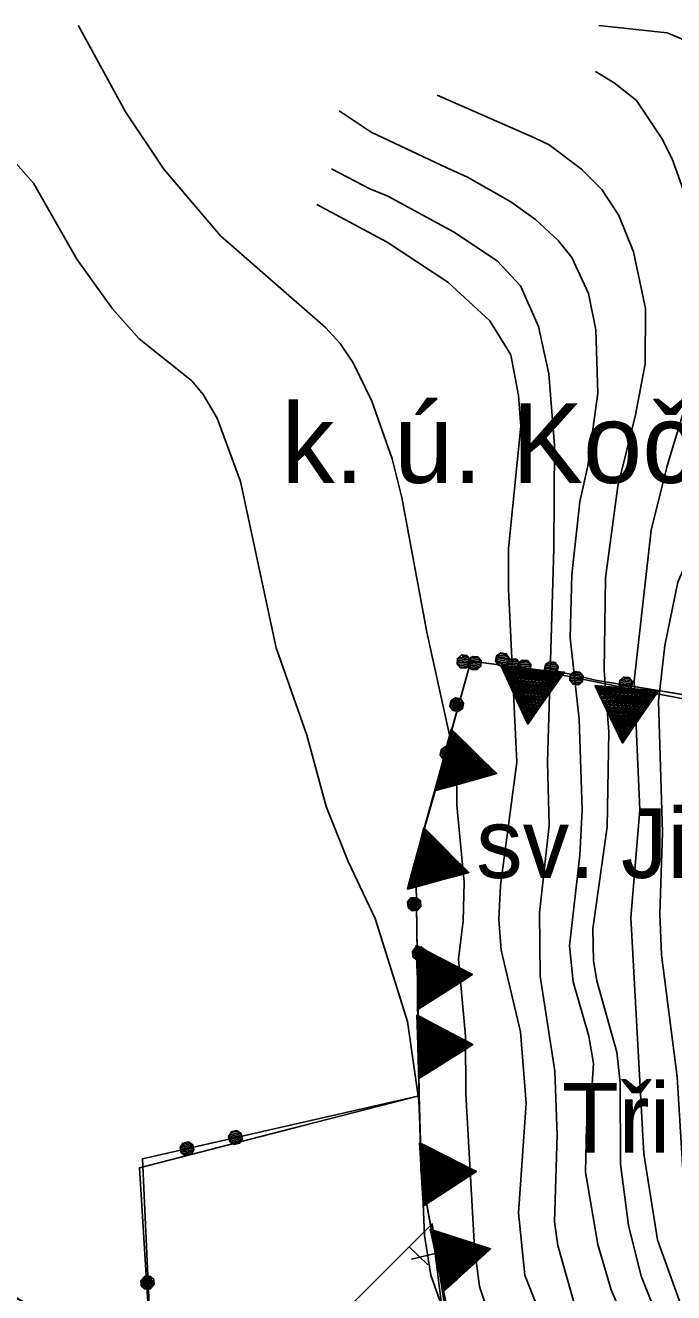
# Model space of a CAD drawing. Extents: x -645676 to -642474, y -1077513 to -1072613.
# Drawn here: x -643484.6 to -643321.6, y -1072932.3 to -1072613.4 of the extents above; entities that cross this region are included whole.
import ezdxf

# ---------------------------------------------------------------- set-up
doc = ezdxf.new("R2010")
doc.units = 0
for name, color, linetype in [('katastr_ln___zem____popis', 7, 'Continuous'), ('KULTURY_STAV', 7, 'Continuous'), ('OBVOD_PU', 7, 'Continuous'), ('SPRAV_HR_STAV', 7, 'Continuous'), ('USES_BC_STAV', 7, 'Continuous'), ('USES_BK_NAVRH', 7, 'Continuous'), ('VRSTEVNICE', 7, 'Continuous')]:
    doc.layers.add(name, color=color, linetype=linetype)

# ---------------------------------------------------------------- blocks, each defined once
blk = doc.blocks.new('$1193')
for points in [[(2, 0), (0.73, 0), (-0.54, 0), (-1.81, 0), (-2, 0), (-1.43, -1), (-0.85, -2), (-0.27, -3), (0, -3.46), (0.57, -2.46), (1.15, -1.46), (1.73, -0.46), (2, 0)], [(-1.92, -0.04), (-0.65, -0.04), (0.62, -0.04), (1.89, -0.04), (1.92, -0.04), (1.84, -0.12), (0.57, -0.12), (-0.7, -0.12), (-1.84, -0.12), (-1.84, -0.2), (-0.57, -0.2), (0.7, -0.2), (1.84, -0.2), (1.76, -0.28), (0.49, -0.28), (-0.78, -0.28), (-1.76, -0.28), (-1.76, -0.36), (-0.49, -0.36), (0.78, -0.36), (1.76, -0.36), (1.68, -0.44), (0.41, -0.44), (-0.86, -0.44), (-1.68, -0.44), (-1.68, -0.52), (-0.41, -0.52), (0.86, -0.52), (1.68, -0.52), (1.6, -0.6), (0.33, -0.6), (-0.94, -0.6), (-1.6, -0.6), (-1.52, -0.68), (-0.25, -0.68), (1.02, -0.68), (1.52, -0.68), (1.52, -0.76), (0.25, -0.76), (-1.02, -0.76), (-1.52, -0.76), (-1.44, -0.84), (-0.17, -0.84), (1.1, -0.84), (1.44, -0.84), (1.44, -0.92), (0.17, -0.92), (-1.1, -0.92), (-1.44, -0.92), (-1.36, -1), (-0.09, -1), (1.18, -1), (1.36, -1), (1.36, -1.08), (0.09, -1.08), (-1.18, -1.08), (-1.36, -1.08), (-1.28, -1.16), (-0.01, -1.16), (1.26, -1.16), (1.28, -1.16), (1.2, -1.24), (-0.07, -1.24), (-1.2, -1.24), (-1.2, -1.32), (0.07, -1.32), (1.2, -1.32), (1.12, -1.4), (-0.15, -1.4), (-1.12, -1.4), (-1.12, -1.48), (0.15, -1.48), (1.12, -1.48), (1.04, -1.56), (-0.23, -1.56), (-1.04, -1.56), (-0.96, -1.64), (0.31, -1.64), (1.04, -1.64), (0.96, -1.72), (-0.31, -1.72), (-0.96, -1.72), (-0.88, -1.8), (0.39, -1.8), (0.88, -1.8), (0.88, -1.88), (-0.39, -1.88), (-0.88, -1.88), (-0.8, -1.96), (0.47, -1.96), (0.8, -1.96), (0.8, -2.04), (-0.47, -2.04), (-0.8, -2.04), (-0.72, -2.12), (0.55, -2.12), (0.72, -2.12), (0.64, -2.2), (-0.63, -2.2), (-0.64, -2.2), (-0.64, -2.28), (0.63, -2.28), (0.64, -2.28), (0.56, -2.36), (-0.64, -2.36), (-0.56, -2.44), (0.56, -2.44), (0.48, -2.52), (-0.48, -2.52), (-0.48, -2.6), (0.48, -2.6), (0.4, -2.68), (-0.4, -2.68), (-0.32, -2.76), (0.4, -2.76), (0.32, -2.84), (-0.32, -2.84), (-0.24, -2.92), (0.24, -2.92), (0.24, -3), (-0.24, -3), (-0.16, -3.08), (0.16, -3.08), (0.16, -3.16), (-0.16, -3.16), (-0.08, -3.24), (0.08, -3.24), (0.08, -3.32), (0, -3.32), (0, -3.4)]]:
    blk.add_lwpolyline(points)
blk = doc.blocks.new('2$1030')
blk.add_line((0, 0), (0, -0.5))
blk = doc.blocks.new('2$0620')
for points in [[(-1.07, 0.32), (-0.88, 0.13), (-0.88, -0.14), (-1.07, -0.33), (-1.34, -0.33), (-1.53, -0.14), (-1.53, 0.13), (-1.34, 0.32), (-1.07, 0.32), (-1.08, 0.28), (-1.32, 0.28), (-1.4, 0.2), (-1, 0.2), (-0.92, 0.12), (-1.48, 0.12), (-1.48, 0.04), (-0.92, 0.04), (-0.92, -0.04), (-1.48, -0.04), (-1.48, -0.12), (-0.92, -0.12), (-1, -0.2), (-1.4, -0.2), (-1.32, -0.28), (-1.08, -0.28)], [(1.43, 0.32), (1.62, 0.13), (1.62, -0.14), (1.43, -0.33), (1.16, -0.33), (0.97, -0.14), (0.97, 0.13), (1.16, 0.32), (1.43, 0.32), (1.4, 0.28), (1.16, 0.28), (1.08, 0.2), (1.48, 0.2), (1.56, 0.12), (1, 0.12), (1, 0.04), (1.56, 0.04), (1.56, -0.04), (1, -0.04), (1, -0.12), (1.56, -0.12), (1.48, -0.2), (1.08, -0.2), (1.16, -0.28), (1.4, -0.28)]]:
    blk.add_lwpolyline(points)

msp = doc.modelspace()

# ---------------------------------------------------------------- linework, layer by layer
at = {"layer": 'KULTURY_STAV'}
for points in [[(-643385.88, -1072863.91), (-643386.46, -1072823.02), (-643372.56, -1072773.44), (-643347.83, -1072776.63), (-643341.24, -1072778.17), (-643233.74, -1072796.06), (-643215.2, -1072802.29), (-643184.53, -1072812.6), (-643224.31, -1072878.16), (-643221.04, -1072883.43), (-643219.38, -1072886.11), (-643230.42, -1072929.19), (-643310.22, -1072998.61)], [(-643379.47, -1072939.22), (-643381.83, -1072920.45), (-643385.12, -1072902.42), (-643385.15, -1072901.35), (-643385.62, -1072882.75), (-643385.88, -1072863.91)], [(-643513.43, -1072917.91), (-643456.54, -1072951.63), (-643452.62, -1072953.74), (-643455.92, -1072900.92), (-643415.32, -1072890.43), (-643385.62, -1072882.75)], [(-643385.62, -1072882.75), (-643385.15, -1072901.35), (-643385.12, -1072902.42), (-643381.83, -1072920.45), (-643379.47, -1072939.22)]]:
    msp.add_lwpolyline(points, dxfattribs=at)
at = {"layer": 'OBVOD_PU'}
msp.add_lwpolyline([(-643452.62, -1072953.74), (-643455.92, -1072900.92), (-643415.32, -1072890.43), (-643385.62, -1072882.75), (-643386.46, -1072823.02), (-643372.56, -1072773.44), (-643350.57, -1072776.28), (-643347.83, -1072776.63), (-643341.24, -1072778.17), (-643322.37, -1072781.31), (-643271.73, -1072789.74), (-643264.57, -1072790.93), (-643233.74, -1072796.06), (-643215.2, -1072802.29), (-643184.53, -1072812.6), (-643182.86, -1072813.16), (-643178.15, -1072814.75), (-643148.44, -1072768.25), (-643130.71, -1072775.14), (-643111.2, -1072753.98)], dxfattribs=at)
at = {"layer": 'SPRAV_HR_STAV'}
for p, q in [((-643372.56, -1072773.44), (-643386.46, -1072823.02)), ((-643350.57, -1072776.28), (-643372.56, -1072773.44)), ((-643347.83, -1072776.63), (-643350.57, -1072776.28)), ((-643341.24, -1072778.17), (-643347.83, -1072776.63)), ((-643322.37, -1072781.31), (-643341.24, -1072778.17)), ((-643271.73, -1072789.74), (-643322.37, -1072781.31)), ((-643386.46, -1072823.02), (-643385.62, -1072882.75))]:
    msp.add_line(p, q, dxfattribs=at)
msp.add_lwpolyline([(-643533.21, -1072955.59), (-643524.44, -1072938.04), (-643513.43, -1072917.91), (-643452.62, -1072953.74), (-643455.14, -1072898.61), (-643385.62, -1072882.75)], dxfattribs=at)
at = {"layer": 'USES_BC_STAV'}
msp.add_lwpolyline([(-643375.84, -1072948.54), (-643381.16, -1072924.14), (-643385.03, -1072902.59), (-643385.62, -1072882.75), (-643385.9, -1072870.38), (-643386.01, -1072852.87), (-643386.46, -1072823.02), (-643381.53, -1072806.13), (-643379.51, -1072798.23), (-643372.56, -1072773.44), (-643367.34, -1072774.11), (-643357.01, -1072775.45), (-643333.38, -1072780.21), (-643299.57, -1072786.55), (-643263.06, -1072793.39), (-643232.02, -1072798.62), (-643199.48, -1072807.58), (-643183.23, -1072813.04), (-643191.15, -1072826.6), (-643222.89, -1072880.24), (-643224.46, -1072882.84), (-643271.31, -1073031.69)], dxfattribs=at)
at = {"layer": 'USES_BK_NAVRH'}
msp.add_lwpolyline([(-643645.55, -1073647.06), (-643529.9, -1073432), (-643430.6, -1073180.3), (-643484.06, -1073107.22), (-643478.25, -1073010.91), (-643382.34, -1072914.98), (-643377.73, -1072945.39), (-643453.87, -1073021.88), (-643458.56, -1073099.73), (-643402.29, -1073176.66), (-643507.19, -1073442.54), (-643621.79, -1073655.66)], dxfattribs=at)
at = {"layer": 'VRSTEVNICE'}
for points in [[(-643367.41, -1072939.85), (-643370.41, -1072930.74), (-643371.69, -1072921.05), (-643373.82, -1072882.31), (-643373.97, -1072867.78), (-643375.67, -1072848.42), (-643374.54, -1072838.73), (-643374.25, -1072829.05), (-643376.1, -1072809.68), (-643376.24, -1072799.99), (-643383.65, -1072766.1), (-643389.92, -1072732.2), (-643392.34, -1072722.51), (-643397.47, -1072707.99), (-643402.17, -1072698.3), (-643405.44, -1072693.46), (-643409.14, -1072689.47), (-643435.49, -1072666.4), (-643449.73, -1072649.6), (-643459.42, -1072635.21), (-643471.24, -1072613.56), (-643471.33, -1072613.42)], [(-643313.86, -1072932.44), (-643318.56, -1072913.93), (-643320.7, -1072878.04), (-643324.69, -1072847.28), (-643325.12, -1072837.02), (-643324.4, -1072816.51), (-643325.4, -1072783.47), (-643323.83, -1072769.51), (-643320.56, -1072753.56), (-643312.72, -1072735.33), (-643301.05, -1072717.1), (-643294.64, -1072705.71), (-643291.36, -1072696.6), (-643290.08, -1072689.76), (-643289.51, -1072677.79), (-643292.07, -1072662.98), (-643298.48, -1072644.75), (-643304.61, -1072631.08), (-643307.46, -1072626.52), (-643315.86, -1072618.41), (-643323.26, -1072615.27), (-643340.42, -1072613.42)], [(-643299.22, -1072973.72), (-643302.19, -1072970.61), (-643310.16, -1072958.65), (-643316, -1072946.12), (-643325.68, -1072919.06), (-643329.1, -1072897.41), (-643332.38, -1072837.88), (-643330.1, -1072810.82), (-643331.52, -1072778.34), (-643327.25, -1072740.46), (-643323.26, -1072724.22), (-643317, -1072703.43), (-643314.86, -1072682.92), (-643315.43, -1072672.67), (-643318.28, -1072657.29), (-643321.98, -1072647.03), (-643324.55, -1072641.91), (-643330.95, -1072632.36), (-643336.58, -1072627.91), (-643341.24, -1072625.06)], [(-643381.09, -1072631.01), (-643356.57, -1072641.69), (-643352.89, -1072643.47), (-643344.77, -1072649.6), (-643339.64, -1072654.72), (-643335.37, -1072661.27), (-643331.67, -1072670.39), (-643328.68, -1072684.63), (-643328.82, -1072698.59), (-643331.24, -1072711.41), (-643335.65, -1072729.35), (-643338.79, -1072752.42), (-643339.07, -1072775.78), (-643337.93, -1072791.16), (-643338.36, -1072815.09), (-643341.92, -1072840.73), (-643341.78, -1072848.7), (-643340.92, -1072853.83), (-643335.94, -1072871.77), (-643335.09, -1072879.46), (-643334.94, -1072899.97), (-643332.95, -1072915.35), (-643329.82, -1072928.17), (-643324.69, -1072940.99)], [(-643330.53, -1072947.54), (-643337.36, -1072931.59), (-643340.64, -1072920.2), (-643343.77, -1072901.97), (-643343.49, -1072890.57), (-643342.35, -1072883.74), (-643341.78, -1072874.62), (-643342.92, -1072867.78), (-643346.91, -1072854.11), (-643347.76, -1072845), (-643345.2, -1072822.21), (-643344.63, -1072810.82), (-643345.34, -1072788.03), (-643347.62, -1072767.52), (-643347.19, -1072751.57), (-643345.2, -1072733.34), (-643343.2, -1072724.22), (-643340.64, -1072705.99), (-643341.21, -1072690.04), (-643343.06, -1072680.93), (-643347.19, -1072671.81), (-643350.61, -1072667.54), (-643356.31, -1072662.27), (-643362.57, -1072657.86), (-643373.4, -1072651.59), (-643378.67, -1072649.31), (-643397.65, -1072640.33), (-643405.67, -1072634.9)], [(-643462.69, -1072684.77), (-643471.67, -1072672.24), (-643482.49, -1072653.16), (-643487.62, -1072647.32)], [(-643346.19, -1072936.43), (-643350.75, -1072920.48), (-643351.61, -1072914.5), (-643350.89, -1072892.57), (-643351.46, -1072876.62), (-643355.17, -1072852.69), (-643355.31, -1072836.74), (-643352.89, -1072814.8), (-643353.31, -1072798.85), (-643351.75, -1072745.02), (-643351.61, -1072719.1), (-643353.03, -1072701.15), (-643355.59, -1072689.19), (-643360.15, -1072678.93), (-643365.99, -1072672.67), (-643376.96, -1072665.4), (-643393.48, -1072656.43), (-643398.03, -1072654.58), (-643407.59, -1072649.5)], [(-643411.3, -1072658.47), (-643393.62, -1072667.97), (-643378.38, -1072678.08), (-643367.84, -1072687.76), (-643362.57, -1072696.31), (-643360.58, -1072706.56), (-643360.01, -1072714.25), (-643363.14, -1072745.02), (-643363.14, -1072755.27), (-643361.01, -1072798.85), (-643365.14, -1072829.9), (-643365.56, -1072838.45), (-643364.99, -1072846.14), (-643360.15, -1072866.65), (-643358.73, -1072884.59), (-643360.58, -1072912.22), (-643359.01, -1072927.89), (-643353.03, -1072943.27)], [(-643377.1, -1072943.55), (-643382.65, -1072927.89), (-643384.22, -1072917.92), (-643385.64, -1072884.02), (-643388.49, -1072864.08), (-643396.61, -1072838.16), (-643403.45, -1072823.78), (-643409, -1072809.96), (-643413.84, -1072792.02), (-643421.53, -1072770.08), (-643430.51, -1072728.21), (-643436.35, -1072712.26), (-643439.91, -1072706.28), (-643442.76, -1072702.86), (-643456, -1072692.32), (-643462.69, -1072684.77)]]:
    msp.add_lwpolyline(points, dxfattribs=at)

# ---------------------------------------------------------------- block references
at = {"layer": 'SPRAV_HR_STAV'}
for p, xscale, yscale, rotation in [((-643367.93, -1072774.04), 4.999999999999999, 5, 175.65416300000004), ((-643365.19, -1072774.41), 5, 5, 175.73516499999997), ((-643358.28, -1072774.19), 5, 5.000000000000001, 169.75876599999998), ((-643339.63, -1072778.44), 5, 5.000000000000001, 173.529148), ((-643377.28, -1072790.29), 5, 5, -101.22205300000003), ((-643386.21, -1072840.52), 5, 4.999999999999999, -84.467831), ((-643438.08, -1072894.72), 5, 5, 13.074597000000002), ((-643453.42, -1072936.26), 5, 5, 94.234656)]:
    msp.add_blockref('2$0620', p, dxfattribs=dict(at, xscale=xscale, yscale=yscale, rotation=rotation))
at = {"layer": 'USES_BC_STAV'}
for p, xscale, yscale, rotation in [((-643357.01, -1072775.45), 4, 4, -5.313904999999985), ((-643333.38, -1072780.21), 3.9999999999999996, 4, -4.517726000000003), ((-643379.51, -1072798.23), 4, 4, 75.636356), ((-643386.46, -1072823.02), 4, 4, 75.003753), ((-643386.01, -1072852.87), 4, 4, 92.4411), ((-643385.9, -1072870.38), 4, 4, 91.96306499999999), ((-643385.03, -1072902.59), 4, 4, 93.317092), ((-643381.16, -1072924.14), 4, 3.9999999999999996, 101.91455500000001)]:
    msp.add_blockref('$1193', p, dxfattribs=dict(at, xscale=xscale, yscale=yscale, rotation=rotation))
at = {"layer": 'USES_BK_NAVRH'}
for p, xscale, yscale, rotation in [((-643388.11, -1072920.75), 13.000000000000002, 12.999999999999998, 45.791048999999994), ((-643381.21, -1072922.39), 13, 13, -76.53381400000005)]:
    msp.add_blockref('2$1030', p, dxfattribs=dict(at, xscale=xscale, yscale=yscale, rotation=rotation))

# ---------------------------------------------------------------- texts
at = {"layer": 'katastr_ln___zem____popis'}
for s, height, p in [('k. ú. Kočí', 20, (-643420.21, -1072728.55)), ('sv. Jiří', 17.5, (-643371.27, -1072827.95)), ('Tři Bubny', 17.5, (-643349.74, -1072897.09))]:
    msp.add_text(s, height=height, dxfattribs=at).set_placement(p)

doc.saveas('drawing.dxf')
